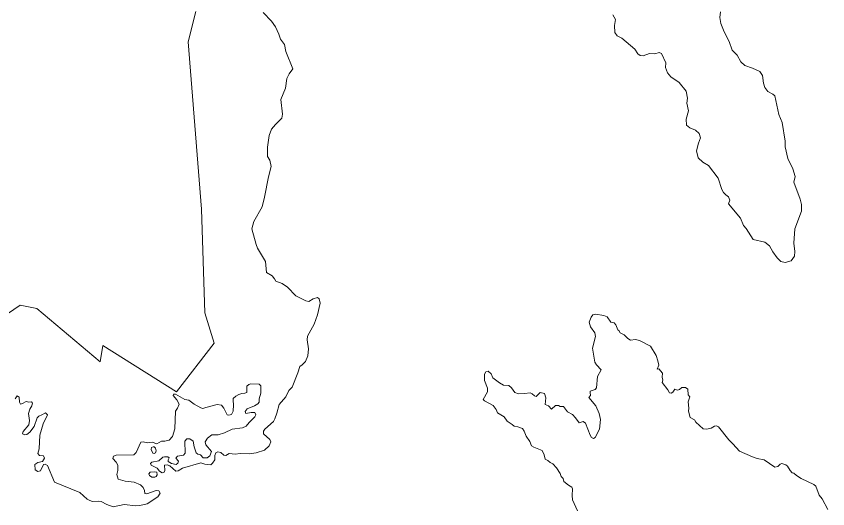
# Model space of a CAD drawing. Extents: x 369010 to 739155, y 6377141 to 6616555.
# Drawn here: x 473730 to 478554, y 6536366 to 6539293 of the extents above; entities that cross this region are included whole.
import ezdxf

# ---------------------------------------------------------------- set-up
doc = ezdxf.new("R2010")
doc.units = 0
doc.header["$LTSCALE"] = 40
doc.layers.add('1', color=7, linetype='Continuous', lineweight=13)

msp = doc.modelspace()

# ---------------------------------------------------------------- linework, layer by layer
at = {"layer": '1'}
for points in [[(474797.05, 6539321.83), (474752.37, 6539141.27), (474832.14, 6538147.41), (474851.83, 6537530.75), (474906.95, 6537350.35), (474683.52, 6537061.71), (474245.59, 6537335.78), (474228.88, 6537238.63), (473851.69, 6537556.73), (473754.21, 6537575.1), (473677.42, 6537523.63)], [(474228.88, 6537238.63), (474245.59, 6537335.78), (474683.52, 6537061.71), (474906.95, 6537350.35), (474851.83, 6537530.75), (474832.14, 6538147.41), (474752.37, 6539141.27), (474797.05, 6539321.83)], [(474577.76, 6536650.93), (474535.39, 6536643.98), (474528.6, 6536634.54), (474531.09, 6536624.45), (474568.32, 6536606.74), (474580.9, 6536590.35), (474597.29, 6536578.93), (474609.87, 6536582.74), (474612.51, 6536593.5), (474611.85, 6536624.45), (474626.25, 6536627.59), (474642.8, 6536621.3), (474678.72, 6536589.03), (474692.29, 6536592.17), (474718.77, 6536607.4), (474826.68, 6536638.85), (474851.34, 6536631.4), (474886.09, 6536627.59), (474897.35, 6536636.36), (474911.25, 6536656.55), (474911.25, 6536681.88), (474916.88, 6536698.26), (474928.96, 6536704.55), (474946, 6536701.41), (474963.55, 6536685.68), (474975.63, 6536682.54), (474995.16, 6536695.12), (475030.41, 6536690.65), (475061.36, 6536694.45), (475114.49, 6536692.63), (475156.69, 6536699.59), (475205.85, 6536715.31), (475233.65, 6536740.46), (475242.42, 6536763.8), (475236.8, 6536777.7), (475199.23, 6536811.47), (475200.55, 6536826.69), (475208, 6536838.61), (475259.14, 6536885.28), (475268.08, 6536900.51), (475279.33, 6536933.94), (475293.23, 6536985.74), (475332.46, 6537030.43), (475349.34, 6537069.65), (475369.53, 6537087.86), (475404.29, 6537174.42), (475415.71, 6537210.99), (475429.61, 6537221.09), (475448.48, 6537241.94), (475463.7, 6537275.87), (475467.34, 6537315.76), (475458.57, 6537369.38), (475461.72, 6537391.56), (475500.28, 6537462.72), (475520.97, 6537517.67), (475537.52, 6537588.34), (475529.9, 6537613.66), (475519.81, 6537622.44), (475494.49, 6537613), (475469.33, 6537597.28), (475451.62, 6537602.24), (475392.37, 6537631.87), (475342.55, 6537682.35), (475310.28, 6537705.19), (475273.04, 6537718.43), (475265.43, 6537732.83), (475250.37, 6537750.54), (475218.26, 6537769.4), (475210.65, 6537835.11), (475164.47, 6537914.05), (475155.7, 6537936.07), (475129.71, 6538029.58), (475142.95, 6538073.76), (475190.95, 6538160.82), (475206.18, 6538217.59), (475229.51, 6538339.4), (475244.57, 6538399.97), (475237.62, 6538437.87), (475224.38, 6538459.39), (475222.56, 6538515), (475233.82, 6538585.01), (475247.22, 6538620.92), (475270.56, 6538649.88), (475308.29, 6538687.12), (475312.1, 6538711.12), (475303.33, 6538798.84), (475329.81, 6538865.2), (475339.24, 6538922.63), (475351.82, 6538949.78), (475373.34, 6538979.4), (475332.29, 6539084.17), (475324.18, 6539125.21), (475300.85, 6539156.82), (475291.25, 6539187.11), (475271.72, 6539229.98), (475246.56, 6539264.07), (475198.56, 6539314.55)], [(477275.64, 6539301.14), (477291.69, 6539273.01), (477286.4, 6539238.09), (477287.72, 6539195.72), (477301.79, 6539176.19), (477329.26, 6539162.12), (477405.89, 6539096.91), (477424.1, 6539068.61), (477438.83, 6539059.18), (477456.37, 6539057.85), (477493.28, 6539071.92), (477524.89, 6539068.61), (477550.54, 6539078.04), (477565.93, 6539070.6), (477590.76, 6539016.81), (477590.1, 6538988.01), (477601.52, 6538956.4), (477621.71, 6538932.9), (477670.7, 6538899.3), (477712.4, 6538848.16), (477719.85, 6538805.13), (477716.05, 6538776.66), (477725.48, 6538731.64), (477711.41, 6538680.5), (477714.72, 6538646.24), (477732.93, 6538629.53), (477767.19, 6538616.12), (477788.7, 6538596.59), (477798.14, 6538569.61), (477786.05, 6538539.49), (477773.14, 6538492.99), (477783.9, 6538452.11), (477810.22, 6538426.45), (477843.81, 6538406.26), (477902.9, 6538330.96), (477923.75, 6538262.44), (477934.18, 6538244.9), (477947.09, 6538231.49), (477963.8, 6538220.07), (477971.25, 6538199.88), (477963.14, 6538177.7), (478035.14, 6538092.96), (478052.51, 6538049.27), (478068.07, 6538031.23), (478110.28, 6537966.68), (478178.96, 6537949.8), (478207.76, 6537929.61)], [(478207.76, 6537929.61), (478227.29, 6537892.04), (478252.11, 6537857.12), (478275.61, 6537834.94), (478299.94, 6537830.14), (478336.85, 6537840.24), (478355.72, 6537867.88), (478358.37, 6537894.03), (478351.58, 6537945.17), (478358.37, 6538029.74), (478398.09, 6538134.67), (478398.09, 6538175.05), (478389.98, 6538205.34), (478352.9, 6538306.13), (478359.03, 6538339.9), (478346.95, 6538386.24), (478316, 6538446.65), (478299.94, 6538517.32), (478299.94, 6538549.59), (478283.06, 6538661.14), (478262.87, 6538708.8), (478238.71, 6538820.35), (478226.63, 6538830.45), (478198.32, 6538846.01), (478179.62, 6538870.17), (478171.02, 6538895.82), (478165.72, 6538941.5), (478150.82, 6538963.68), (478105.81, 6538984.53), (478061.45, 6539000.59), (478037.29, 6539021.44), (478015.77, 6539062.49), (477986.15, 6539092.11), (477968.11, 6539143.09), (477938.48, 6539200.85), (477918.95, 6539249.34), (477913, 6539286.25), (477915.64, 6539319.18)], [(473677.42, 6537523.63), (473754.21, 6537575.1), (473851.69, 6537556.73), (474228.88, 6537238.63)], [(478553.66, 6536362.12), (478519.9, 6536425.51), (478502.85, 6536447.52), (478482.49, 6536500.81), (478470.41, 6536510.74), (478394.61, 6536546.49), (478366.81, 6536563.21), (478352.24, 6536578.11), (478341.48, 6536580.26), (478329.4, 6536593.99), (478315.17, 6536620.14), (478304.41, 6536628.25), (478280.58, 6536635.37), (478270.15, 6536630.57), (478255.92, 6536617.33), (478239.7, 6536614.18), (478174.82, 6536657.05), (478133.28, 6536664.99), (478106.63, 6536673.93), (478029.84, 6536708.69), (477990.12, 6536752.38), (477965.13, 6536775.39), (477903.73, 6536853.5), (477891.48, 6536858.8), (477879.89, 6536856.48), (477859.7, 6536845.89), (477834.88, 6536839.77), (477813.36, 6536840.59), (477769.67, 6536881.14), (477761.72, 6536895.38), (477735.24, 6536908.62), (477726.47, 6536946.52), (477728.29, 6536963.4), (477723.33, 6537002.29), (477733.09, 6537031.75), (477723.82, 6537044.16), (477722.5, 6537076.77), (477708.43, 6537086.53), (477686.75, 6537086.53), (477673.01, 6537074.12), (477660.27, 6537071.14), (477644.05, 6537076.44), (477633.46, 6537058.73), (477621.87, 6537052.61), (477612.27, 6537054.26), (477603.34, 6537073.29), (477569.08, 6537115.99), (477573.88, 6537130.23), (477569.41, 6537149.09), (477570.4, 6537171.6), (477549.22, 6537197.26), (477540.28, 6537196.59), (477549.55, 6537218.61), (477543.76, 6537245.58), (477533.99, 6537276.86), (477500.56, 6537331.48), (477434.03, 6537365.41), (477411.52, 6537372.52), (477381.07, 6537369.05), (477365.18, 6537378.32), (477342.67, 6537399), (477319.33, 6537411.42), (477312.22, 6537424.99), (477305.1, 6537430.29), (477293.68, 6537458.59), (477284.41, 6537471.83), (477264.55, 6537475.8), (477242.54, 6537505.75), (477222.51, 6537515.35), (477172.7, 6537521.97), (477156.81, 6537517.67), (477146.71, 6537503.93), (477136.12, 6537475.3), (477144.06, 6537447.99), (477168.39, 6537411.75), (477173.69, 6537389.24), (477155.48, 6537320.06), (477169.22, 6537238.3), (477178.98, 6537222.08), (477205.8, 6537191.13), (477185.61, 6537152.73), (477179.81, 6537085.71), (477170.54, 6537075.61), (477142.24, 6537065.85), (477140.59, 6537056.58), (477143.57, 6537039.53)], [(476784.09, 6537055.75), (476750.16, 6537050.45), (476716.24, 6537049.63), (476694.55, 6537057.57), (476674.69, 6537085.71), (476658.81, 6537098.95), (476627.03, 6537101.59), (476602.87, 6537114.01), (476563.64, 6537143.96), (476552.06, 6537167.8), (476535.34, 6537184.51), (476521.27, 6537180.04), (476513.82, 6537165.15), (476513.82, 6537128.57), (476531.86, 6537082.56), (476530.54, 6537061.87), (476505.88, 6537015.2), (476513, 6537007.26), (476564.8, 6536979.62), (476582.51, 6536955.79), (476590.95, 6536936.42), (476631, 6536912.59), (476648.71, 6536886.94), (476678.17, 6536867.57), (476690.09, 6536856.15), (476711.77, 6536853.5), (476739.08, 6536842.41), (476749.67, 6536827.52), (476761.09, 6536797.4), (476782.77, 6536765.79), (476793.36, 6536740.63), (476806.6, 6536731.36), (476856.42, 6536711.5), (476867.84, 6536687.67), (476873.3, 6536660.69), (476890.01, 6536653.57), (476904.08, 6536640.33), (476919.64, 6536632.39), (476940.82, 6536608.56), (476962.84, 6536576.78), (476969.46, 6536557.09), (476980.88, 6536545.5), (476985.35, 6536527.96), (477011.83, 6536506.28), (477032.51, 6536493.86), (477036.49, 6536483.77), (477033.84, 6536445.37), (477037.31, 6536418.89), (477065.12, 6536354.51)], [(474333.81, 6536593.17), (474334.47, 6536624.78), (474324.37, 6536643.64), (474304.84, 6536665.16), (474308.48, 6536679.06), (474323.71, 6536684.03), (474428.47, 6536686.51), (474442.38, 6536699.92), (474470.02, 6536761.15), (474484.58, 6536764.3), (474511.06, 6536758.67), (474538.87, 6536761.81), (474565.35, 6536753.04), (474594.31, 6536767.61), (474613.84, 6536768.1), (474639.82, 6536773.9), (474658.03, 6536795.25), (474673.25, 6536840.76), (474675.74, 6536946.68), (474687.65, 6536964.39), (474697.75, 6536987.07), (474683.85, 6537014.21), (474662.5, 6537040.19), (474664.32, 6537046.48), (474676.9, 6537046.48), (474732.5, 6537015.53), (474755.84, 6537011.73), (474786.79, 6536988.39), (474827.84, 6536965.72), (474839.75, 6536961.91), (474857.63, 6536967.7), (474924.49, 6536986.07), (474950.97, 6536981.6), (474963.55, 6536963.89), (474983.08, 6536924.84), (474993.17, 6536921.69), (475009.06, 6536926.66), (475019.82, 6536946.19), (475022.3, 6536984.09), (475018.5, 6537009.91), (475020.32, 6537020.66), (475036.2, 6537035.89), (475053.25, 6537045.98), (475070.3, 6537051.61), (475088.5, 6537052.27), (475101.08, 6537057.9), (475100.59, 6537094.48), (475111.84, 6537104.57), (475125.08, 6537108.38), (475174.4, 6537105.9), (475183.83, 6537095.8), (475184.5, 6537052.27), (475174.4, 6537020), (475174.4, 6536999.31), (475166.79, 6536989.71), (475145.27, 6536977.8), (475102.41, 6536959.43), (475090.99, 6536943.7), (475094.79, 6536932.28), (475126.4, 6536939.23), (475147.26, 6536938.74), (475154.71, 6536924.84), (475147.75, 6536912.26), (475114.32, 6536879.32), (475097.44, 6536856.65), (475073.94, 6536847.88), (475013.7, 6536838.94), (474968.35, 6536818.09), (474930.45, 6536804.85), (474891.89, 6536805.51), (474866.07, 6536785.98), (474853.49, 6536764.46), (474857.29, 6536746.75), (474890.73, 6536705.87), (474881.29, 6536681.21), (474865.4, 6536668.64), (474840.25, 6536669.79), (474825.02, 6536687.5), (474808.64, 6536689.99), (474799.2, 6536699.42), (474787.78, 6536734.18), (474782.16, 6536768.27), (474761.96, 6536780.85), (474744.26, 6536781.51), (474732.34, 6536766.95), (474733.66, 6536695.78), (474723.57, 6536685.02), (474689.47, 6536678.07), (474679.38, 6536667.31), (474695.1, 6536649.6), (474689.97, 6536637.02), (474680.04, 6536630.07), (474652.24, 6536635.2), (474633.86, 6536646.46), (474633.2, 6536657.22), (474639, 6536669.79), (474631.38, 6536674.26), (474611.85, 6536674.26), (474601.76, 6536672.44), (474577.76, 6536650.93)], [(473724.59, 6537019.34), (473736.5, 6537038.21), (473747.92, 6537030.1), (473750.4, 6536999.15), (473754.87, 6536987.73), (473768.11, 6536991.53), (473788.3, 6537004.28), (473805.35, 6537000.47), (473821.07, 6537002.29), (473826.2, 6536992.86), (473823.72, 6536977.63), (473810.98, 6536958.1), (473803.53, 6536931.62), (473809.16, 6536891.24), (473805.35, 6536864.1), (473771.26, 6536825.7), (473768.11, 6536811.13), (473780.69, 6536804.85), (473792.77, 6536807.33), (473810.32, 6536820.57), (473836.96, 6536855.99), (473854.51, 6536905.8), (473863.94, 6536916.56), (473882.97, 6536924.01), (473903.83, 6536937.25), (473915.08, 6536923.51), (473891.08, 6536871.05), (473870.39, 6536802.86), (473865.43, 6536723.25), (473859.14, 6536694.12), (473869.24, 6536682.87), (473892.08, 6536680.22), (473898.36, 6536667.64), (473886.28, 6536647.45), (473858.48, 6536641.16), (473839.61, 6536628.58), (473843.42, 6536598.3), (473859.14, 6536586.88), (473874.37, 6536590.68), (473891.41, 6536628.58), (473902.17, 6536631.73), (473916.57, 6536623.45), (473956.95, 6536523.82), (474108.39, 6536462.58), (474151.92, 6536422.86), (474159.2, 6536419.55), (474181.05, 6536409.62), (474217.62, 6536412.1), (474234.17, 6536410.12), (474267.6, 6536392.58), (474306, 6536377.35), (474372.2, 6536392.58), (474441.05, 6536383.64), (474465.05, 6536384.96), (474508.58, 6536396.38), (474572.3, 6536437.92), (474584.88, 6536459.44), (474576.77, 6536472.02), (474560.88, 6536474.5), (474506.59, 6536454.31), (474494.01, 6536456.96), (474491.53, 6536475.16), (474483.92, 6536492.87), (474468.19, 6536507.93), (474430.96, 6536524.98), (474376.67, 6536529.45), (474336.29, 6536542.03), (474328.18, 6536569.17), (474333.81, 6536593.17)], [(477143.57, 6537039.53), (477134.3, 6537027.61), (477175.01, 6536977.3), (477194.87, 6536932.28), (477203.15, 6536897.36), (477196.53, 6536838.28), (477171.87, 6536790.28), (477160.45, 6536783.16), (477150.19, 6536789.29), (477141.91, 6536804.35), (477113.28, 6536874.03), (477100.04, 6536884.12), (477075.71, 6536876.67), (477054.03, 6536906.63), (477035.66, 6536925.66), (477007.36, 6536942.38), (476983.52, 6536974.16), (476963.66, 6536974.65), (476952.24, 6536979.95), (476935.86, 6536980.28), (476912.52, 6536957.94), (476893.99, 6536977.3), (476874.46, 6536986.07), (476878.1, 6537024.8), (476870.49, 6537051.78), (476844.5, 6537057.07), (476820.67, 6537034.07), (476809.75, 6537036.72), (476797.33, 6537049.96), (476784.09, 6537055.75)]]:
    msp.add_lwpolyline(points, dxfattribs=at)
for points in [[(474549.95, 6536694.62), (474558.73, 6536698.43), (474562.2, 6536710.67), (474558.23, 6536725.57), (474549.95, 6536733.84), (474543, 6536735.17), (474533.57, 6536731.2), (474532.58, 6536717.79), (474541.35, 6536697.27)], [(474551.94, 6536585.88), (474525.79, 6536583.07), (474517.52, 6536573.31), (474521.16, 6536563.38), (474536.88, 6536554.77), (474553.76, 6536554.93), (474562.53, 6536558.58), (474567.83, 6536567.51), (474565.35, 6536582.9)]]:
    msp.add_lwpolyline(points, close=True, dxfattribs=at)

doc.saveas('drawing.dxf')
